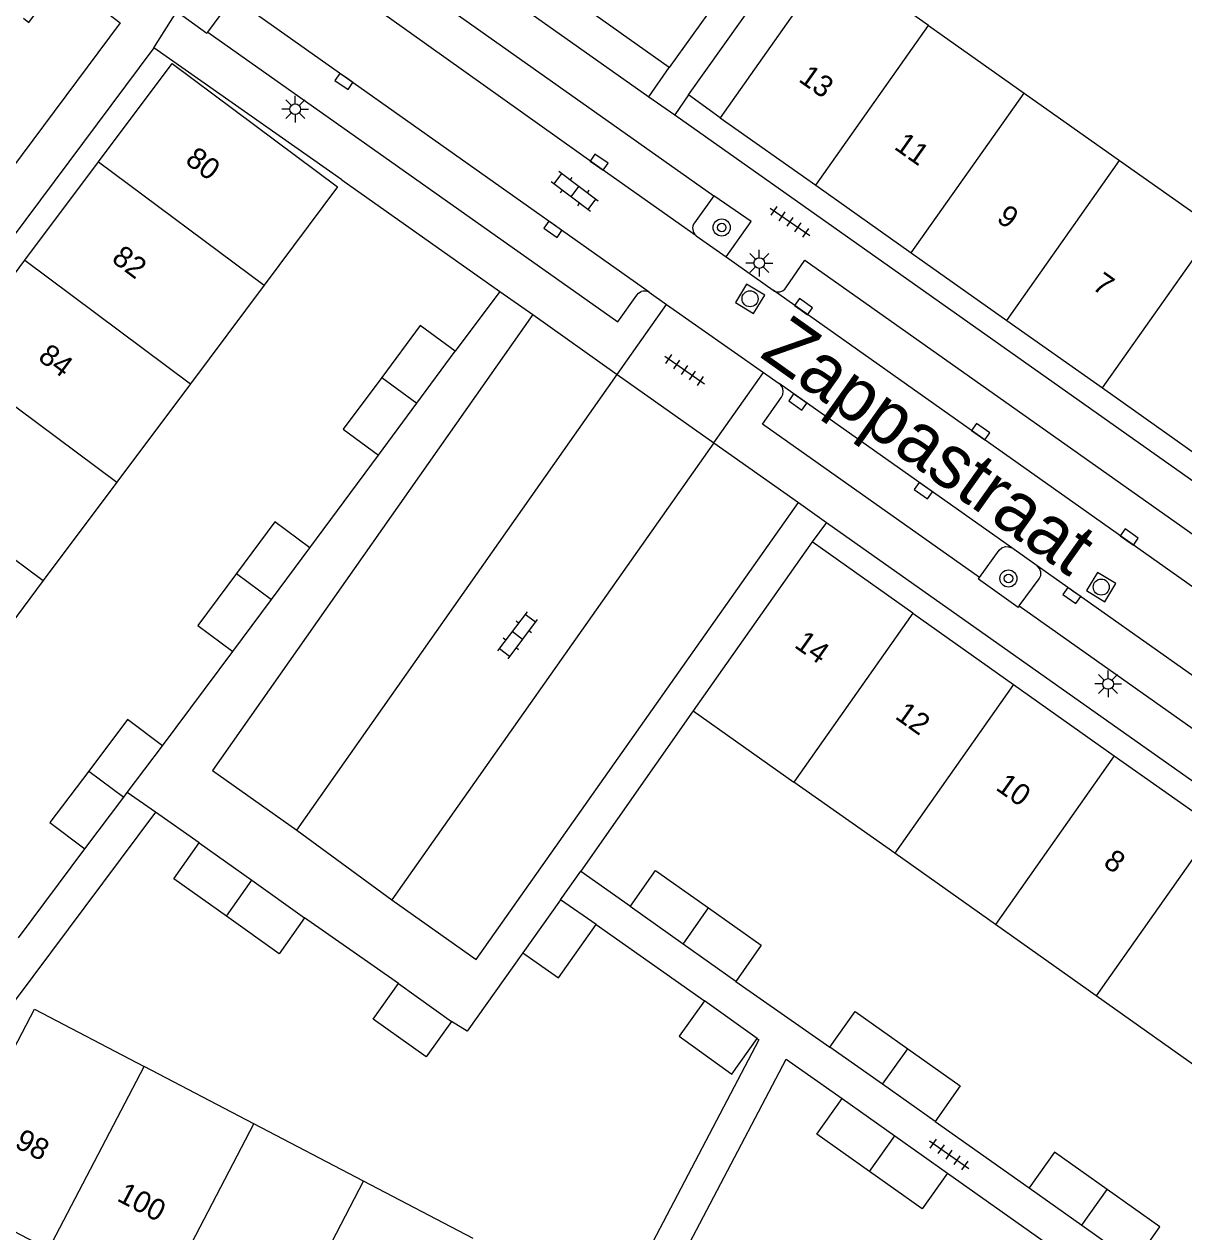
# Model space of a CAD drawing. Extents: x 132999 to 136000, y 398499 to 400501.
# Drawn here: x 134603.4 to 134657.6, y 398859 to 398915.5 of the extents above; entities that cross this region are included whole.
import ezdxf

# ---------------------------------------------------------------- set-up
doc = ezdxf.new("R2010")
doc.units = 0
for name, color, linetype in [('gg-afsc-hekwerk', 7, 'Continuous'), ('gg-anno-huisnummerreeks BGT', 7, 'Continuous'), ('gg-anno-openbare ruimte label', 7, 'Continuous'), ('gg-bbg-bijgebouw', 7, 'Continuous'), ('gg-bbg-hoofdgebouw', 7, 'Continuous'), ('gg-bbg-tussenscheiding', 7, 'Continuous'), ('gg-knt-verharding', 7, 'Continuous'), ('gg-knt-verharding nz', 7, 'Continuous'), ('gt-grn-weggrens', 7, 'Continuous'), ('gt-symb-boom', 7, 'Continuous'), ('gt-symb-klinker verharding', 7, 'Continuous'), ('gt-symb-kolk', 7, 'Continuous'), ('gt-symb-lichtmast', 7, 'Continuous'), ('gt-symb-rioolschacht', 7, 'Continuous'), ('gt-symb-tegel verharding', 7, 'Continuous')]:
    doc.layers.add(name, color=color, linetype=linetype)

# ---------------------------------------------------------------- blocks, each defined once
blk = doc.blocks.new('gt0-KOLK')
at = {"layer": 'gt-symb-kolk'}
blk.add_lwpolyline([(0, 0), (0.375, 0), (0.375, 0.4), (-0.375, 0.4), (-0.375, 0), (0, 0)], dxfattribs=at)
blk = doc.blocks.new('gt0-TEG1')
at = {"layer": 'gt-symb-tegel verharding'}
for p, q in [((-1.125, 0), (1.125, 0)), ((-0.9, -0.25), (-0.9, 0.25)), ((-0.45, -0.25), (-0.45, 0.25)), ((0, -0.25), (0, 0.25)), ((0.45, -0.25), (0.45, 0.25)), ((0.9, -0.25), (0.9, 0.25))]:
    blk.add_line(p, q, dxfattribs=at)
blk = doc.blocks.new('gt0-KL1')
at = {"layer": 'gt-symb-klinker verharding'}
for p, q in [((-1.15, 0.3), (1.15, 0.3)), ((-1, -0.3), (-1, 0.3)), ((-0.5, 0.3), (-0.5, 0.45)), ((0, -0.3), (0, 0.3)), ((0.5, 0.3), (0.5, 0.45)), ((1, -0.3), (1, 0.3)), ((-1.15, -0.3), (1.15, -0.3)), ((-0.5, -0.45), (-0.5, -0.3)), ((0.5, -0.45), (0.5, -0.3))]:
    blk.add_line(p, q, dxfattribs=at)
blk = doc.blocks.new('gt0-RS')
at = {"layer": 'gt-symb-rioolschacht'}
blk.add_lwpolyline([(-0.5, -0.5), (0.5, -0.5), (0.5, 0.5), (-0.5, 0.5)], close=True, dxfattribs=at)
blk.add_circle((0, 0), 0.375, dxfattribs=at)
blk = doc.blocks.new('gt0-LMAST')
at = {"layer": 'gt-symb-lichtmast'}
for p, q in [((-0.005, 0.246), (-0.005, 0.621)), ((-0.182, 0.173), (-0.447, 0.438)), ((0.172, 0.173), (0.437, 0.438)), ((-0.255, -0.004), (-0.63, -0.004)), ((-0.182, -0.181), (-0.447, -0.446)), ((-0.005, -0.254), (-0.005, -0.629)), ((0.437, -0.446), (0.172, -0.181)), ((0.245, -0.004), (0.62, -0.004))]:
    blk.add_line(p, q, dxfattribs=at)
blk.add_circle((-0.005, -0.004), 0.25, dxfattribs=at)
blk = doc.blocks.new('gt0-BOOM')
at = {"layer": 'gt-symb-boom'}
for radius in [0.4, 0.2]:
    blk.add_circle((0, 0), radius, dxfattribs=at)

msp = doc.modelspace()

# ---------------------------------------------------------------- linework, layer by layer
at = {"layer": 'gg-afsc-hekwerk'}
for p, q in [((134634.478, 398912.204), (134644.864, 398926.832)), ((134633.565, 398913.483), (134625.587, 398919.191)), ((134635.715, 398916.471), (134633.565, 398913.483)), ((134635.951, 398911.138), (134634.478, 398912.204)), ((134618.272, 398908.234), (134625.652, 398903.018)), ((134625.652, 398903.018), (134623.572, 398900.215)), ((134616.771, 398891.032), (134619.982, 398895.362)), ((134609.882, 398881.778), (134613.175, 398886.187)), ((134634.696, 398883.408), (134629.439, 398875.915)), ((134609.555, 398878.671), (134596.437, 398861.114)), ((134611.602, 398877.236), (134609.555, 398878.671)), ((134603.157, 398872.79), (134606.252, 398876.954)), ((134629.439, 398875.915), (134631.769, 398874.274)), ((134620.922, 398870.658), (134616.52, 398873.729)), ((134630.157, 398873.414), (134635.225, 398869.849)), ((134636.689, 398870.751), (134641.083, 398867.685)), ((134646.001, 398864.209), (134650.399, 398861.11)), ((134646.576, 398861.797), (134651.05, 398858.632))]:
    msp.add_line(p, q, dxfattribs=at)
for points in [[(134626.731, 398872.087), (134624.125, 398868.425), (134623.393, 398868.883)], [(134637.688, 398868.085), (134637.769, 398868.027), (134626.005, 398845.632)], [(134632.437, 398854.539), (134639.036, 398867.126), (134641.652, 398865.277)]]:
    msp.add_lwpolyline(points, dxfattribs=at)
at = {"layer": 'gg-bbg-bijgebouw'}
for p, q in [((134621.777, 398897.789), (134623.572, 398900.215)), ((134619.982, 398895.362), (134621.777, 398897.789)), ((134614.973, 398888.61), (134616.771, 398891.032)), ((134613.175, 398886.187), (134614.973, 398888.61)), ((134608.235, 398879.589), (134609.882, 398881.778)), ((134606.252, 398876.954), (134608.067, 398879.366)), ((134608.067, 398879.366), (134608.235, 398879.589)), ((134611.602, 398877.236), (134614.061, 398875.483)), ((134614.061, 398875.483), (134616.52, 398873.729)), ((134628.486, 398874.571), (134626.731, 398872.087)), ((134630.157, 398873.414), (134628.486, 398874.571)), ((134636.689, 398870.751), (134634.221, 398872.501)), ((134620.922, 398870.658), (134623.393, 398868.883)), ((134637.688, 398868.085), (134635.225, 398869.849)), ((134643.542, 398865.947), (134641.083, 398867.685)), ((134646.001, 398864.209), (134643.542, 398865.947)), ((134641.652, 398865.277), (134644.114, 398863.537)), ((134644.114, 398863.537), (134646.576, 398861.797)), ((134650.399, 398861.11), (134652.866, 398859.362)), ((134652.866, 398859.362), (134655.332, 398857.614))]:
    msp.add_line(p, q, dxfattribs=at)
for points in [[(134623.572, 398900.215), (134621.924, 398901.423), (134620.129, 398898.997)], [(134620.129, 398898.997), (134618.333, 398896.57), (134619.982, 398895.362)], [(134616.771, 398891.032), (134615.133, 398892.247), (134613.335, 398889.825)], [(134613.335, 398889.825), (134611.537, 398887.402), (134613.175, 398886.187)], [(134609.882, 398881.778), (134608.252, 398883.004), (134606.437, 398880.592)], [(134606.437, 398880.592), (134604.622, 398878.18), (134606.252, 398876.954)], [(134612.871, 398873.807), (134610.412, 398875.56), (134611.602, 398877.236)], [(134631.769, 398874.274), (134632.934, 398875.948), (134635.402, 398874.198)], [(134634.221, 398872.501), (134631.753, 398874.251), (134631.769, 398874.274)], [(134635.402, 398874.198), (134637.87, 398872.448), (134636.689, 398870.751)], [(134616.52, 398873.729), (134615.33, 398872.053), (134612.871, 398873.807)], [(134626.731, 398872.087), (134628.402, 398870.93), (134630.157, 398873.414)], [(134623.393, 398868.883), (134622.209, 398867.224), (134619.738, 398868.999), (134620.922, 398870.658)], [(134635.225, 398869.849), (134634.036, 398868.191), (134636.5, 398866.426), (134637.688, 398868.085)], [(134641.083, 398867.685), (134642.261, 398869.35), (134644.72, 398867.612)], [(134644.72, 398867.612), (134647.179, 398865.874), (134646.001, 398864.209)], [(134642.937, 398861.871), (134640.475, 398863.611), (134641.652, 398865.277)], [(134654.045, 398861.026), (134651.578, 398862.774), (134650.399, 398861.11)], [(134646.576, 398861.797), (134645.399, 398860.131), (134642.937, 398861.871)], [(134655.332, 398857.614), (134656.511, 398859.278), (134654.045, 398861.026)]]:
    msp.add_lwpolyline(points, dxfattribs=at)
at = {"layer": 'gg-bbg-hoofdgebouw'}
for p, q in [((134645.692, 398915.45), (134650.16, 398912.291)), ((134650.16, 398912.291), (134654.628, 398909.132)), ((134635.951, 398911.138), (134640.419, 398907.979)), ((134654.628, 398909.132), (134659.095, 398905.973)), ((134603.448, 398904.471), (134606.888, 398909.073)), ((134640.419, 398907.979), (134644.887, 398904.82)), ((134644.887, 398904.82), (134649.355, 398901.661)), ((134600.009, 398899.868), (134603.448, 398904.471)), ((134614.63, 398903.305), (134611.189, 398898.701)), ((134649.355, 398901.661), (134653.822, 398898.501)), ((134611.189, 398898.701), (134607.749, 398894.097)), ((134653.822, 398898.501), (134658.29, 398895.342)), ((134607.749, 398894.097), (134604.308, 398889.493)), ((134640.25, 398891.301), (134634.696, 398883.408)), ((134644.959, 398887.969), (134640.25, 398891.301)), ((134604.308, 398889.493), (134600.867, 398884.889)), ((134644.959, 398887.969), (134649.667, 398884.638)), ((134649.667, 398884.638), (134654.376, 398881.306)), ((134634.696, 398883.408), (134639.405, 398880.076)), ((134654.376, 398881.306), (134659.085, 398877.975)), ((134644.113, 398876.745), (134639.405, 398880.076)), ((134648.822, 398873.413), (134644.113, 398876.745)), ((134653.531, 398870.081), (134648.822, 398873.413)), ((134658.24, 398866.749), (134653.531, 398870.081)), ((134614.152, 398864.095), (134609.022, 398866.776)), ((134619.283, 398861.415), (134614.152, 398864.095)), ((134624.413, 398858.734), (134619.283, 398861.415))]:
    msp.add_line(p, q, dxfattribs=at)
for points in [[(134645.692, 398915.45), (134641.224, 398918.609), (134635.951, 398911.138)], [(134606.888, 398909.073), (134610.328, 398913.676), (134618.071, 398907.909), (134614.63, 398903.305)], [(134604.553, 398858.223), (134599.423, 398860.903), (134603.892, 398869.456), (134609.022, 398866.776)]]:
    msp.add_lwpolyline(points, dxfattribs=at)
at = {"layer": 'gg-bbg-tussenscheiding'}
for p, q in [((134640.419, 398907.979), (134645.692, 398915.45)), ((134644.887, 398904.82), (134650.16, 398912.291)), ((134649.355, 398901.661), (134654.628, 398909.132)), ((134606.888, 398909.073), (134614.63, 398903.305)), ((134653.822, 398898.501), (134659.095, 398905.973)), ((134603.448, 398904.471), (134611.189, 398898.701)), ((134600.009, 398899.868), (134607.749, 398894.097)), ((134620.129, 398898.997), (134621.777, 398897.789)), ((134596.569, 398895.266), (134604.308, 398889.493)), ((134613.335, 398889.825), (134614.973, 398888.61)), ((134644.959, 398887.969), (134639.405, 398880.076)), ((134649.667, 398884.638), (134644.113, 398876.745)), ((134654.376, 398881.306), (134648.822, 398873.413)), ((134606.437, 398880.592), (134608.067, 398879.366)), ((134659.085, 398877.975), (134653.531, 398870.081)), ((134612.871, 398873.807), (134614.061, 398875.483)), ((134634.221, 398872.501), (134635.402, 398874.198)), ((134643.542, 398865.947), (134644.72, 398867.612)), ((134604.553, 398858.223), (134609.022, 398866.776)), ((134609.684, 398855.542), (134614.152, 398864.095)), ((134642.937, 398861.871), (134644.114, 398863.537)), ((134614.814, 398852.862), (134619.283, 398861.415)), ((134652.866, 398859.362), (134654.045, 398861.026))]:
    msp.add_line(p, q, dxfattribs=at)
at = {"layer": 'gg-knt-verharding'}
for p, q in [((134616.248, 398923.697), (134632.622, 398912.11)), ((134616.334, 398921.143), (134635.662, 398907.492)), ((134609.481, 398914.404), (134577.195, 398871.176)), ((134618.272, 398908.234), (134609.481, 398914.404)), ((134632.622, 398912.11), (134633.565, 398913.483)), ((134634.478, 398912.204), (134633.839, 398911.274)), ((134635.662, 398907.492), (134634.749, 398906.228)), ((134634.836, 398905.62), (134636.241, 398904.63)), ((134636.241, 398904.63), (134638.425, 398903.072)), ((134625.652, 398903.018), (134627.189, 398901.931)), ((134632.638, 398902.979), (134633.451, 398902.408)), ((134633.451, 398902.408), (134637.978, 398899.224)), ((134627.189, 398901.931), (134631.137, 398899.138)), ((134631.137, 398899.138), (134635.655, 398895.941)), ((134637.978, 398899.224), (134638.717, 398898.704)), ((134635.655, 398895.941), (134639.612, 398893.142)), ((134639.612, 398893.142), (134640.922, 398892.215)), ((134640.922, 398892.215), (134640.25, 398891.301)), ((134640.922, 398892.215), (134673.879, 398868.929)), ((134650.777, 398890.185), (134649.585, 398891.02)), ((134609.555, 398878.671), (134608.235, 398879.589)), ((134628.486, 398874.571), (134629.439, 398875.915))]:
    msp.add_line(p, q, dxfattribs=at)
for points in [[(134603.381, 398915.789), (134603.64, 398915.586), (134605.176, 398917.672), (134607.902, 398915.58), (134596.134, 398899.789), (134593.033, 398902.119)], [(134611.998, 398915.135), (134612.937, 398916.395), (134613.001, 398916.557), (134612.997, 398916.736), (134612.93, 398916.89), (134612.808, 398917.01)], [(134610.555, 398916.106), (134611.954, 398915.088), (134611.998, 398915.135)], [(134611.998, 398915.135), (134631.169, 398901.589), (134632.052, 398902.834), (134632.143, 398902.934), (134632.267, 398903.005)], [(134633.839, 398911.274), (134668.135, 398887.041), (134668.768, 398887.948)], [(134636.241, 398904.63), (134637.402, 398906.282), (134635.662, 398907.492)], [(134639.03, 398903.18), (134639.908, 398904.472), (134659.243, 398890.831)], [(134648.085, 398889.643), (134637.93, 398896.813), (134638.817, 398898.066), (134638.884, 398898.202), (134638.903, 398898.358)], [(134648.085, 398889.643), (134648.991, 398890.924), (134649.124, 398891.034), (134649.286, 398891.086), (134649.441, 398891.079), (134649.585, 398891.02)], [(134649.934, 398888.31), (134650.867, 398889.571), (134650.938, 398889.732), (134650.942, 398889.908), (134650.887, 398890.059), (134650.777, 398890.185)], [(134649.934, 398888.31), (134649.885, 398888.244), (134648.031, 398889.567), (134648.085, 398889.643)], [(134649.934, 398888.31), (134670.077, 398874.075), (134670.982, 398875.351)]]:
    msp.add_lwpolyline(points, dxfattribs=at)
for centre, radius, start, end in [((134635.111, 398905.97), 0.445, 144.4985, 231.7881), ((134632.424, 398902.583), 0.45, 61.5824, 110.4001), ((134638.673, 398903.429), 0.435, 235.1514, 325.0914), ((134638.441, 398898.333), 0.463, 3.1382, 53.3843)]:
    msp.add_arc(centre, radius, start, end, dxfattribs=at)
at = {"layer": 'gg-knt-verharding nz'}
for p, q in [((134632.638, 398902.979), (134612.808, 398917.01)), ((134658.412, 398888.939), (134638.425, 398903.072)), ((134616.158, 398877.833), (134631.137, 398899.138)), ((134649.585, 398891.02), (134638.717, 398898.704)), ((134635.655, 398895.941), (134620.608, 398874.574)), ((134671.595, 398875.462), (134650.777, 398890.185))]:
    msp.add_line(p, q, dxfattribs=at)
for points in [[(134634.836, 398905.62), (134630.178, 398908.897), (134620.493, 398915.789), (134614.865, 398919.753)], [(134627.189, 398901.931), (134612.212, 398880.62), (134616.158, 398877.833)], [(134620.608, 398874.574), (134624.554, 398871.776), (134639.612, 398893.142)]]:
    msp.add_lwpolyline(points, dxfattribs=at)
at = {"layer": 'gt-grn-weggrens'}
for p, q in [((134609.481, 398914.404), (134610.555, 398916.106)), ((134632.622, 398912.11), (134633.839, 398911.274)), ((134631.137, 398899.138), (134633.451, 398902.408)), ((134635.655, 398895.941), (134637.978, 398899.224)), ((134616.158, 398877.833), (134620.608, 398874.574))]:
    msp.add_line(p, q, dxfattribs=at)

# ---------------------------------------------------------------- block references
at = {"layer": 'gt-symb-boom', "rotation": -114.47133802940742}
for p in [(134636.025, 398906.003), (134649.43, 398889.594)]:
    msp.add_blockref('gt0-BOOM', p, dxfattribs=at)
at = {"layer": 'gt-symb-klinker verharding'}
for p, rotation in [((134629.149, 398907.683), 143.00410223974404), ((134626.472, 398886.944), -126.99589775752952)]:
    msp.add_blockref('gt0-KL1', p, dxfattribs=dict(at, rotation=rotation))
at = {"layer": 'gt-symb-kolk'}
for p, rotation in [((134618.481, 398912.996), 144.96699381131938), ((134630.178, 398908.897), -35.12490465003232), ((134628.252, 398906.083), 144.96699381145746), ((134639.734, 398902.14), -35.23465740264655), ((134639.696, 398898.011), 144.96699381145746), ((134648.017, 398896.29), -35.27499266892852), ((134645.566, 398893.861), 144.96699381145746), ((134654.964, 398891.376), -35.25908522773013), ((134652.507, 398888.961), 144.96699381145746)]:
    msp.add_blockref('gt0-KOLK', p, dxfattribs=dict(at, rotation=rotation))
at = {"layer": 'gt-symb-lichtmast'}
for p in [(134616.093, 398911.541), (134637.789, 398904.346), (134654.094, 398884.667)]:
    msp.add_blockref('gt0-LMAST', p, dxfattribs=at)
at = {"layer": 'gt-symb-rioolschacht', "rotation": 148.81066524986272}
for p in [(134637.35, 398902.672), (134653.769, 398889.194)]:
    msp.add_blockref('gt0-RS', p, dxfattribs=at)
at = {"layer": 'gt-symb-tegel verharding', "rotation": -34.73862528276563}
for p in [(134639.223, 398906.27), (134634.293, 398899.342), (134646.661, 398862.658)]:
    msp.add_blockref('gt0-TEG1', p, dxfattribs=at)

# ---------------------------------------------------------------- texts
at = {"layer": 'gg-anno-huisnummerreeks BGT'}
for s, rotation, p in [('13', 324.7, (134639.571, 398912.866)), ('11', 324.7, (134644.039, 398909.707)), ('80', 323.2, (134610.891, 398909.044)), ('9', 324.7, (134648.824, 398906.323)), ('82', 323.2, (134607.451, 398904.442)), ('7', 324.7, (134653.293, 398903.163)), ('84', 323.2, (134604.012, 398899.839)), ('14', 324.7, (134639.371, 398886.411)), ('12', 324.7, (134644.08, 398883.079)), ('10', 324.7, (134648.788, 398879.748)), ('8', 324.7, (134653.815, 398876.191)), ('98', 332.4, (134602.919, 398863.025)), ('100', 332.4, (134607.706, 398860.525))]:
    msp.add_text(s, height=1, rotation=rotation, dxfattribs=at).set_placement(p)
at = {"layer": 'gg-anno-openbare ruimte label'}
msp.add_text('Zappastraat', height=2.5, rotation=324.6, dxfattribs=at).set_placement((134637.753, 398899.99))

doc.saveas('drawing.dxf')
